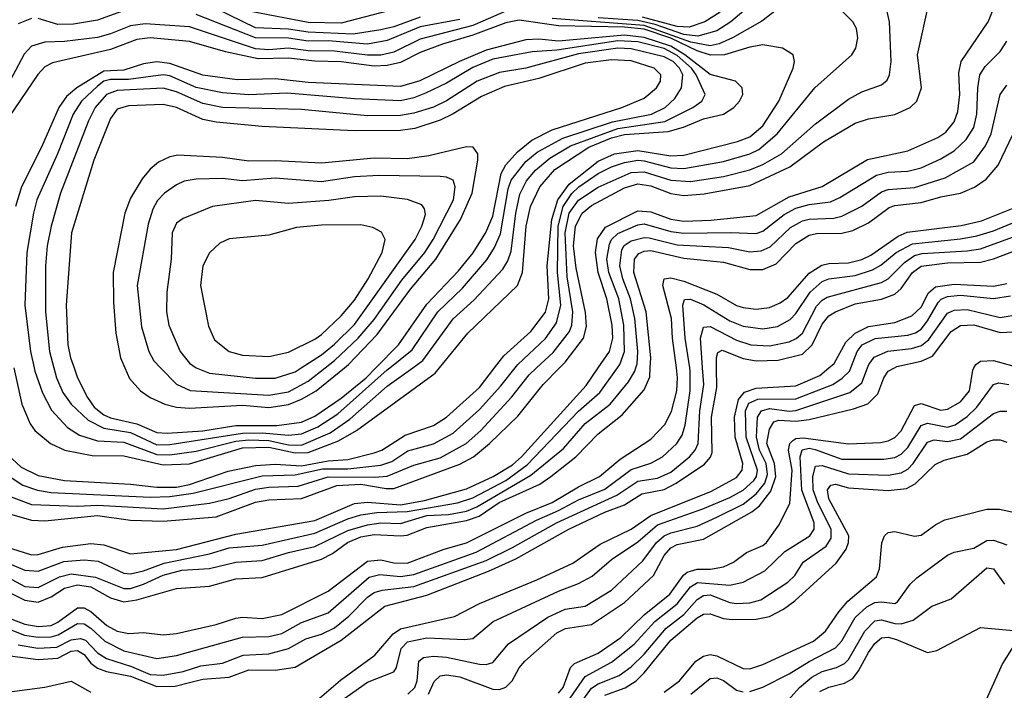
# Model space of a CAD drawing. Header units: inches. Extents: x 884549 to 1028252, y 526810 to 653624.
# Tile 862 of 1056: x 985354 to 988343, y 629021 to 631057. Entities that reach past the tile are written whole.
import ezdxf

# ---------------------------------------------------------------- set-up
doc = ezdxf.new("R2010")
doc.units = ezdxf.units.IN
doc.header["$MEASUREMENT"] = 0
doc.layers.add('A9682', color=7, linetype='Continuous')
doc.layers.add('A9683', color=7, linetype='Continuous')

msp = doc.modelspace()

# ---------------------------------------------------------------- linework, layer by layer
at = {"layer": 'A9682', "color": 5}
msp.add_line((985890, 630000.1, 3660), (985890.2, 630000, 3660), dxfattribs=at)
for points, elevation in [([(985165, 630000), (985186.8, 629910), (985232.8, 629792.8), (985267, 629727), (985303.8, 629683.8), (985363.8, 629643.8), (985408.4, 629628.4), (985450, 629622), (985750, 629607.2), (985810, 629609.4), (985880.5, 629619.5), (986090, 629671.8), (986190, 629675.4), (986273.4, 629693.4), (986350, 629693.6), (986450, 629704.7), (986483.7, 629716.3), (986531.8, 629748.2), (986610, 629769), (986670, 629801.4), (986750, 629873.9), (986814.7, 629945.3), (986857.9, 630000)], 3460), ([(985290, 629334.6), (985370, 629294.4), (985410, 629289), (985450, 629304.5), (985490, 629331.1), (985530, 629341.5), (985570, 629335), (985630, 629301.8), (985670, 629290), (985710, 629295.7), (985830, 629329.8), (985930, 629337.7), (986010, 629360.1), (986090, 629363.9), (986270, 629419.8), (986303.2, 629436.8), (986349.6, 629470.4), (986390, 629487.2), (986430, 629494.7), (986510, 629489.7), (986530, 629492.5), (986590, 629515.8), (986710, 629536.4), (986749.2, 629550), (986809.1, 629590.9), (986932.5, 629647.5), (986966.5, 629670), (987042.5, 629730), (987110, 629799.3), (987183, 629857), (987250, 629933.6), (987266.8, 629973.2), (987268.1, 630000)], 3320), ([(985290, 629378.4), (985370, 629335.9), (985410, 629333.2), (985474.5, 629365.5), (985510, 629374.8), (985584.3, 629364.3), (985670, 629330.3), (985690, 629330.2), (985730, 629343.6), (985790, 629370.4), (985846.2, 629386.2), (985930, 629391.5), (986010, 629410.5), (986090, 629415.3), (986170, 629439.8), (986250, 629457.4), (986350, 629505.9), (986410, 629523.3), (986450, 629530), (986510, 629528.1), (986590, 629551.7), (986655.3, 629555.3), (986710, 629565.5), (986741.3, 629578.7), (986905.5, 629674.5), (987004.3, 629755.7), (987070, 629831), (987146.2, 629890), (987201.9, 629958.1), (987221.3, 629990), (987224.3, 630000)], 3340), ([(985296.8, 629216.8), (985368.8, 629188.8), (985410, 629182.9), (985450, 629183.1), (985470.7, 629189.3), (985530, 629223.7), (985550, 629222.6), (985570, 629209.8), (985612.4, 629170), (985670, 629141), (985770, 629118), (985830, 629127.4), (986030, 629182.2), (986110, 629184.2), (986150, 629194), (986210, 629226.6), (986290, 629256), (986415.1, 629364.9), (986447, 629373), (986510, 629366.4), (986550, 629372.6), (986739.4, 629440.6), (986922.5, 629537.5), (986990, 629567), (987050, 629599.5), (987130, 629631.5), (987210, 629692), (987270, 629710.7), (987305.4, 629730), (987348.6, 629770), (987364.5, 629795.5), (987373.5, 629826.5), (987389.6, 629930), (987389.2, 629989.2), (987387.7, 630000)], 3260), ([(985310, 629411.4), (985370, 629385.8), (985410, 629383.4), (985488, 629412), (985550, 629417.8), (985592.8, 629412.8), (985670, 629377), (985690, 629375.1), (985730, 629384.3), (985792.9, 629407.1), (985930, 629435.7), (985990, 629454.1), (986090, 629462.3), (986250, 629498.1), (986350, 629542.1), (986390, 629553.8), (986438.6, 629561.4), (986530, 629563.6), (986682.6, 629590), (986730, 629605.1), (986830, 629658.2), (986894.7, 629705.3), (987050, 629868.5), (987114.5, 629925.5), (987168.3, 630000)], 3360), ([(985310, 629457.4), (985390, 629432.7), (985410, 629434), (985484.3, 629455.7), (985570, 629467.3), (985610, 629462.9), (985690, 629435.7), (985830, 629448.3), (986010, 629495.5), (986250, 629537), (986370, 629588.3), (986410, 629592), (986510, 629584.5), (986582.6, 629597.4), (986710, 629633), (986791.3, 629670), (986850, 629705.9), (986876.9, 629730), (987073.7, 629946.3), (987110.4, 630000)], 3380), ([(985317.5, 629737.5), (985358.9, 629698.9), (985410, 629673.2), (985490, 629657.9), (985690, 629646.8), (985770, 629637.6), (985830, 629638.3), (985870, 629646.2), (985986.8, 629686.8), (986070, 629703.5), (986130, 629707.7), (986210, 629702.7), (986290, 629717.8), (986350, 629721.9), (986430, 629741.7), (986453.8, 629750), (986523.8, 629796.2), (986610, 629825.1), (986649.4, 629850), (986750, 629940.3), (986795.8, 630000)], 3480), ([(985325.6, 629125.6), (985410, 629114.8), (985470, 629118.8), (985510, 629140.1), (985530, 629142.2), (985550, 629129.8), (985570, 629103.5), (985590, 629088.6), (985618.1, 629078.1), (985690, 629064.6), (985770, 629032.5), (985826, 629034), (985870, 629044.7), (985910, 629054.9), (985990, 629061.4), (986050, 629083), (986130, 629082.8), (986190, 629091.4), (986330, 629173.6), (986462.9, 629277.1), (986590, 629310.2), (986777.2, 629382.8), (986859.8, 629420.2), (987021.4, 629510), (987130, 629561.7), (987190, 629584.1), (987242.7, 629617.3), (987310, 629631.3), (987346.5, 629650), (987432.3, 629707.7), (987450.8, 629729.2), (987456.4, 629743.6), (987454.4, 629850), (987470, 629940.5), (987469.1, 630000)], 3220), ([(985328.2, 629608.2), (985390, 629585.4), (985530, 629579.9), (985590, 629583.5), (985790, 629571.8), (985930, 629588.9), (985990, 629603.4), (986070, 629631.5), (986110, 629638), (986199.1, 629640.9), (986290.8, 629669.2), (986432.1, 629667.9), (986470, 629671.7), (986550, 629704.6), (986630, 629726.5), (986709.8, 629770.2), (986753.9, 629810), (986848.4, 629911.6), (986901, 629979), (986923.1, 630000)], 3440), ([(985330, 629237.6), (985370, 629221.9), (985410, 629215.3), (985450, 629218.4), (985470, 629228), (985530, 629271.3), (985550, 629271.5), (985570, 629260.8), (985618.2, 629218.2), (985650, 629200.7), (985685.9, 629194.1), (985730, 629196.8), (985790, 629189.7), (985830, 629194.2), (985950, 629221.5), (986010, 629240.1), (986030, 629243), (986090, 629239.2), (986150, 629251.3), (986290, 629322.1), (986410, 629413.2), (986450, 629416.9), (986490, 629408.6), (986530, 629407.1), (986642.8, 629450), (986710, 629468.6), (986890, 629558.8), (986970, 629590.9), (987050, 629638.4), (987114.4, 629670), (987177.1, 629722.9), (987270, 629783.9), (987312.1, 629827.9), (987332.3, 629867.7), (987349.1, 629930), (987351.2, 629970), (987347.3, 630000)], 3280), ([(985330, 629554.6), (985390, 629537.9), (985430, 629536.2), (985590, 629551.5), (985690, 629537.4), (985790, 629534.2), (985950, 629548.3), (986070, 629592.6), (986110, 629599.8), (986210, 629603.8), (986317, 629643), (986390, 629646.7), (986466.2, 629633.8), (986490, 629634.3), (986690, 629707.9), (986731.7, 629730), (986779.9, 629770), (986866.4, 629853.6), (986942.9, 629950), (986993, 630000)], 3420), ([(985336, 630000), (985360.6, 629890), (985385.5, 629830), (985400.3, 629810), (985447.8, 629770), (985490.7, 629750.7), (985573.8, 629733.8), (985670, 629733.5), (985790, 629705.2), (985870, 629708.6), (986030, 629757.6), (986110, 629759.7), (986190, 629741.7), (986230, 629743.5), (986321.7, 629778.3), (986376, 629810), (986615.7, 629984.3), (986628.5, 630000)], 3520), ([(985350, 629158.9), (985409.3, 629149.3), (985467.4, 629152.6), (985510, 629174.9), (985538.9, 629178.9), (985553.6, 629173.6), (985590, 629134.6), (985617.6, 629117.6), (985693.6, 629093.6), (985750, 629068.9), (985790, 629067.1), (985850, 629078.8), (985904.3, 629095.7), (985970, 629104.1), (986032.2, 629127.7), (986110, 629132.4), (986170, 629147.7), (986222.9, 629177.1), (986270, 629191.6), (986310, 629210.9), (986353.6, 629246.4), (986410, 629304.3), (986430, 629317.7), (986454.3, 629325.7), (986550, 629336.3), (986770, 629415.4), (986850, 629454.8), (986983.9, 629530), (987166.4, 629613.6), (987230, 629655.8), (987290, 629664.8), (987330, 629683.4), (987387, 629730), (987403.9, 629750), (987413.4, 629770), (987418.8, 629870), (987430.4, 629950), (987426.8, 630000)], 3240), ([(985397.9, 630000), (985400.1, 629990), (985423.9, 629923.9), (985451.2, 629871.2), (985499.1, 629819.1), (985535.9, 629795.9), (985590, 629778.6), (985670, 629774), (985770, 629737.3), (985810, 629736.4), (985890, 629747.6), (986010, 629777.4), (986050, 629781.4), (986110, 629779.9), (986170, 629766.2), (986210, 629765.5), (986296.7, 629803.3), (986356.1, 629843.9), (986470, 629944.5), (986547.3, 630000)], 3540), ([(985458.2, 630000), (985466.2, 629970), (985485.4, 629925.4), (985510.8, 629890), (985561.7, 629841.7), (985610, 629817.2), (985690, 629803.7), (985770, 629766.2), (985810, 629767.4), (986030, 629802), (986090, 629802.6), (986170, 629796.1), (986210, 629799.6), (986259.4, 629820.6), (986319.5, 629860.5), (986470, 629994), (986477.4, 630000)], 3560), ([(985519.1, 630000), (985529.7, 629970), (985560.2, 629910), (985580.7, 629880.7), (985610, 629857.6), (985630, 629848.8), (985710, 629830.6), (985770, 629803.7), (985801.7, 629801.7), (985910, 629809.1), (986010, 629825.2), (986135, 629825), (986210, 629834.9), (986250, 629853.2), (986330, 629908.5), (986405.3, 629970), (986435, 630000)], 3580), ([(985673.4, 630000), (985687.4, 629967.4), (985720.4, 629930), (985750, 629910.5), (985795.2, 629890), (985830, 629880.4), (985870, 629878.1), (986030, 629886.7), (986110, 629879.9), (986170, 629889.1), (986210, 629904.9), (986254.2, 629930), (986339.6, 630000)], 3620), ([(985782, 630000), (985830.3, 629950.3), (985871.1, 629931.1), (986110, 629917.6), (986170, 629927.7), (986230, 629959.8), (986281.3, 630000)], 3640), ([(985890.2, 630000), (985930, 629984.1), (986070, 629968.7), (986130, 629969.2), (986190, 629987.9), (986208.6, 630000)], 3660), ([(986250, 628985.1), (986327.8, 629052.2), (986431.6, 629128.4), (986487.5, 629192.5), (986510, 629208.1), (986674.3, 629245.7), (986750, 629284.7), (986923.5, 629356.5), (987033.1, 629406.9), (987115.6, 629464.4), (987210, 629510.7), (987270, 629551.9), (987454.4, 629625.6), (987530, 629667.2), (987546.8, 629690), (987548.8, 629710), (987526.2, 629790), (987523.3, 629850), (987536, 629904), (987553.6, 629926.4), (987590, 629938.1), (987710, 629945.9), (987783.2, 629976.8), (987810.3, 630000)], 3180), ([(986330.8, 628990), (986410, 629045.9), (986490, 629077.1), (986498.2, 629090), (986511.6, 629148.4), (986531.7, 629168.3), (986590, 629180.3), (986705, 629175), (986730, 629179), (986791.6, 629230), (986990, 629322.6), (987050, 629345.1), (987091.9, 629368.1), (987150, 629418), (987230, 629472.3), (987290, 629523.1), (987427.8, 629572.2), (987510, 629606.4), (987550, 629628.5), (987582.2, 629657.8), (987590.5, 629670), (987593.2, 629690), (987558.9, 629790), (987556.7, 629870), (987567.5, 629892.5), (987594.9, 629905.1), (987710, 629906.5), (987822.4, 629950), (987851, 629969), (987872.4, 629990), (987876.4, 630000)], 3160), ([(986532, 629010), (986553.3, 629030), (986560.6, 629050), (986565.8, 629110), (986579.6, 629120.4), (986610, 629125.2), (986650, 629121.4), (986750, 629100.5), (986770, 629099.9), (986790, 629105.9), (986837.9, 629162.1), (986956.9, 629243.1), (987010, 629267.7), (987070, 629276.5), (987150, 629325.3), (987245.4, 629414.6), (987287, 629470), (987309.8, 629490.2), (987330, 629499.6), (987410, 629519.9), (987470, 629546.5), (987550, 629585.8), (987590, 629618), (987615.6, 629650), (987623.6, 629676.4), (987619.8, 629710), (987599.8, 629750), (987590.1, 629789.9), (987593.7, 629850), (987605.3, 629870), (987630, 629876.5), (987690, 629868.7), (987710, 629870.2), (987874.3, 629925.7), (987910, 629954.5), (987927.8, 630000)], 3140), ([(986594.5, 629010), (986612.1, 629047.9), (986630, 629065.2), (986650, 629068.6), (986690, 629062.5), (986790, 629024.4), (986810, 629023.5), (986829.4, 629030.6), (986849, 629050), (986870.5, 629089.5), (986887.5, 629110), (986984.6, 629195.4), (987011.1, 629208.9), (987090, 629220.6), (987190, 629287.9), (987277.8, 629370), (987310.5, 629430), (987330, 629454.1), (987350, 629464), (987430, 629480.4), (987576.7, 629563.3), (987599.2, 629580.8), (987633.9, 629626.1), (987649.1, 629670), (987645.5, 629710), (987622.3, 629770), (987630, 629814), (987643.5, 629836.5), (987658.8, 629841.2), (987710, 629838.4), (987750, 629843.2), (987884.6, 629875.4), (987928.8, 629891.2), (987959.2, 629920.8), (987977.1, 629970), (987989.9, 629990), (988009, 630000)], 3120), ([(986990, 629012.7), (987003.3, 629030), (987025.9, 629090), (987037.8, 629102.2), (987110, 629133.6), (987178.5, 629181.5), (987250, 629250.5), (987327, 629313), (987369.1, 629370.9), (987380.3, 629379.7), (987410, 629388.9), (987450.8, 629389.2), (987490, 629396.1), (987521.2, 629410), (987560.4, 629439.6), (987610, 629460.8), (987620.6, 629470), (987657.9, 629522.1), (987692.1, 629587.9), (987698.3, 629690), (987687.5, 629750), (987691.3, 629770), (987700.5, 629779.5), (987710, 629785.5), (987732.4, 629787.6), (987870, 629769.8), (987967, 629773), (987990, 629778.3), (988010, 629789.1), (988030, 629809.3), (988070, 629886.1), (988090, 629891.4), (988150, 629872.1), (988170, 629874.9), (988210, 629897.1), (988236.5, 629930), (988246.9, 629993.1), (988250.6, 630000)], 3080), ([(987015.5, 628984.5), (987070, 629062.8), (987150, 629107), (987218.9, 629161.1), (987281.5, 629230), (987350, 629283.7), (987390, 629335.8), (987411.6, 629348.4), (987510, 629340.4), (987550.2, 629349.8), (987615.9, 629384.1), (987677, 629443), (987752.5, 629490), (987765.1, 629510), (987765.8, 629530), (987728.3, 629628.3), (987722.7, 629730), (987728.9, 629751.1), (987750, 629755.8), (987768.2, 629751.8), (987850, 629723), (987977.2, 629722.8), (988010, 629727.6), (988030, 629738.3), (988050, 629758.4), (988090, 629825.1), (988110, 629831.8), (988170, 629820.4), (988193.4, 629826.6), (988230, 629852.6), (988259.4, 629880.6), (988310, 629949.6), (988325.8, 629954.2), (988356.3, 629950)], 3060), ([(987048.6, 628970), (987090, 629027.6), (987110, 629041.2), (987173.9, 629066.1), (987210, 629092.8), (987250, 629130.6), (987316.2, 629210), (987370, 629251.3), (987410, 629297.4), (987430, 629308.6), (987450, 629310.6), (987510, 629287.4), (987530, 629285.1), (987570, 629286.4), (987603.9, 629296.1), (987685.4, 629350), (987707.1, 629370), (987732.2, 629410), (987801.6, 629458.4), (987817, 629483), (987817.5, 629510), (987776.6, 629590), (987762.4, 629630), (987761.1, 629670), (987770, 629701.6), (987790, 629703.4), (987870, 629678.8), (987990, 629674.5), (988030, 629681), (988050, 629692.6), (988066.4, 629710), (988110, 629774.1), (988130, 629781.3), (988170, 629776.6), (988210, 629784.3), (988310, 629861.5), (988330, 629868.1), (988350, 629868.3)], 3040), ([(987130, 629006.6), (987191.6, 629028.4), (987225.7, 629050), (987250, 629073.9), (987330, 629173.5), (987410, 629240.9), (987430, 629252.8), (987450, 629253.5), (987490, 629239.2), (987516.4, 629236.4), (987590, 629236.9), (987630, 629245.6), (987672.2, 629267.8), (987706.8, 629293.2), (987832.6, 629407.4), (987863, 629450), (987870.2, 629470), (987870.5, 629490), (987810, 629602.1), (987806.3, 629630), (987816, 629644), (987830, 629646.6), (987870, 629636.1), (987990, 629627.7), (988045.8, 629634.2), (988072.2, 629647.8), (988132.8, 629707.2), (988160.4, 629719.6), (988230, 629738.1), (988290, 629775.3), (988310, 629781.9), (988330, 629781.3), (988350, 629774.5)], 3020), ([(987310, 629015.9), (987356.3, 629050), (987406.7, 629110), (987430, 629125.2), (987450, 629129.8), (987470, 629126.3), (987550, 629087.1), (987570, 629086.2), (987610, 629099.5), (987763.1, 629170), (987799.5, 629200.5), (987840, 629259.9), (987868, 629292), (987954.3, 629365.7), (987964.3, 629390), (987970.9, 629469.1), (987979.3, 629490), (987990, 629500.7), (988010, 629503.8), (988070, 629488.9), (988090, 629491.7), (988135.1, 629524.9), (988161.7, 629538.3), (988290, 629571.4), (988328.5, 629571.5), (988380, 629560)], 2980), ([(987570, 629017.8), (987610, 629031.2), (987690, 629071.7), (987750, 629109), (987830.3, 629149.7), (987850, 629171.1), (987890, 629241.8), (987925.7, 629274.3), (987950, 629287.7), (987970, 629289.8), (988010, 629284.4), (988018.7, 629290), (988056.6, 629343.4), (988077.1, 629362.9), (988170, 629431.4), (988190, 629440.1), (988250, 629453), (988290, 629476.5), (988310, 629477.5), (988350, 629462.8)], 2960), ([(987670, 628972.9), (987720.8, 629030), (987758.5, 629061.5), (987790, 629077.9), (987833.8, 629090), (987857.5, 629102.5), (987870, 629114.8), (987919.7, 629200.3), (987950, 629232.6), (987970, 629235.3), (988010, 629224.1), (988030, 629223.5), (988066.2, 629233.8), (988123, 629277), (988181.1, 629298.9), (988290, 629393.4), (988310, 629390.1), (988343.1, 629343.1)], 2940), ([(987782.3, 629017.7), (987810, 629030.9), (987857.3, 629042.7), (987882.4, 629057.6), (987900.1, 629079.9), (987930, 629135.8), (987950, 629163.3), (987970, 629180.6), (987990, 629182.8), (988015.9, 629175.9), (988110, 629135.7), (988138.2, 629141.8), (988270, 629212.4), (988381.5, 629201.5)], 2920), ([(988391.8, 629190), (988337.3, 629102.7), (988286.6, 628990)], 2920), ([(985323.2, 629016.8), (985430, 629030.5), (985510, 629049.5), (985570, 629016)], 3180), ([(987390.8, 629010), (987450, 629056.8), (987470, 629059), (987490, 629050.8), (987530, 629022.1), (987550, 629016.9)], 2960)]:
    msp.add_lwpolyline(points, dxfattribs=dict(at, elevation=elevation))
at = {"layer": 'A9683', "color": 5}
msp.add_line((985890, 630000.1, 3660), (985890.2, 630000, 3660), dxfattribs=at)
for points, elevation in [([(986590, 631114.4), (986330, 631046.8), (986230, 631048.3), (986060.3, 631080.3)], 3380), ([(987690, 631116.5), (987607.1, 631052.9), (987517.9, 631002.1), (987476.7, 630983.3), (987450, 630978), (987391.7, 630988.3), (987250, 631039.2), (986970, 631061)], 3460), ([(986993, 630000), (987010, 630017), (987065.7, 630090), (987074.2, 630125.8), (987071.6, 630168.4), (987042.9, 630302.9), (987034.9, 630370), (987040.9, 630430), (987061.6, 630470), (987090, 630492.9), (987190, 630546.6), (987230, 630558.4), (987270, 630552.3), (987330, 630529.4), (987370, 630523), (987431.6, 630528.4), (987570, 630553.8), (987691.7, 630610), (987793.4, 630686.6), (987890, 630742.3), (987930, 630755.7), (988010, 630769.4), (988056.5, 630790), (988077.5, 630810), (988090.9, 630850), (988079.2, 630950), (988115, 631110)], 3420), ([(986830, 631083.2), (986730, 631039.7), (986570, 630997.8), (986490, 630958.7), (986450, 630949.3), (986410, 630948.9), (986310, 630961.7), (986230, 630962.3), (986170, 630970), (986110, 630965.9), (986070, 630968.5), (985870, 631035.5), (985735.3, 631044.7), (985690, 631038), (985630, 631013.7), (985590, 631003), (985490.2, 630990.2), (985430, 630988.9), (985390, 630976.9), (985367.3, 630952.7), (985324.6, 630870)], 3460), ([(985688.7, 631091.3), (985590, 631055.4), (985517.1, 631042.9), (985470, 631042.7), (985410, 631060.1)], 3440), ([(986570, 631064.5), (986490, 631035.1), (986450, 631025.8), (986366.7, 631013.3), (986230, 631018.6), (986170, 631028.4), (986070, 631032.5), (985951.7, 631090)], 3420), ([(986857.9, 630000), (986865.8, 630010), (986950, 630089.4), (986983.6, 630136.4), (986996.2, 630190), (986986.2, 630290), (986988.8, 630430), (987003.6, 630490), (987030, 630529.8), (987051.2, 630550), (987110, 630590.4), (987150, 630610.4), (987190, 630623.4), (987230, 630630), (987250, 630628.5), (987330, 630607.6), (987370, 630605), (987490, 630626.8), (987570, 630649.3), (987597.1, 630662.9), (987653, 630710), (987767.5, 630850), (987880.2, 630950), (987892.3, 630970), (987897.8, 631002.2), (987893.8, 631030), (987883.4, 631050), (987850, 631083.4)], 3460), ([(986923.1, 630000), (986972.9, 630047.1), (987022.5, 630110), (987030.4, 630130), (987033.4, 630170), (987016.3, 630276.3), (987009.6, 630410.4), (987022.4, 630470), (987050, 630509.3), (987110, 630548.7), (987210, 630593.4), (987250, 630594.6), (987330, 630569.6), (987390, 630565.3), (987490, 630580.9), (987570, 630600.8), (987610, 630617.8), (987666.4, 630650), (987770, 630740.7), (987870, 630815.3), (987910, 630838), (987970, 630859.2), (987987.1, 630872.9), (987994.1, 630890), (987998.9, 630930), (987994.6, 631050), (987986.2, 631086.2)], 3440), ([(987110.4, 630000), (987144.5, 630050), (987154, 630090), (987152, 630130), (987135.8, 630210), (987109.5, 630290), (987101.4, 630350), (987108.1, 630391.9), (987132.7, 630427.3), (987230, 630477.1), (987270, 630474.1), (987330, 630451.8), (987370, 630445.6), (987451.4, 630448.6), (987590, 630462.4), (987690, 630518.8), (987790, 630551), (987927.4, 630632.6), (988050, 630659.1), (988140.6, 630699.4), (988164.9, 630715.1), (988190, 630746.8), (988201.3, 630778.7), (988207.2, 630830), (988204.6, 630895.4), (988211.4, 630930), (988293.8, 631050), (988309.9, 631090.1)], 3380), ([(987565.1, 631094.9), (987512.3, 631050), (987470, 631022.8), (987412.9, 631007.1), (987370, 631011.7), (987282.5, 631042.5), (987230, 631054.3), (987110, 631063)], 3440), ([(987480.3, 631079.7), (987433.5, 631050), (987385.7, 631034.3), (987350, 631036.5), (987244.2, 631064.2)], 3420), ([(986795.8, 630000), (986823.7, 630036.3), (986905.6, 630110), (986950, 630169.6), (986960.6, 630210), (986954.8, 630310), (986969.1, 630450), (986987.2, 630510), (987022.2, 630557.8), (987110, 630627.3), (987159.9, 630650), (987230, 630660.1), (987330, 630643.4), (987370, 630645.7), (987532.8, 630687.2), (987570, 630701.1), (987610, 630735.2), (987658.5, 630810), (987701.9, 630910), (987706, 630930), (987701.5, 630950), (987669.6, 630970), (987610, 630980.3), (987570, 630973.4), (987493, 630950), (987451.2, 630948.8), (987410, 630962), (987330, 631001), (987250, 631028), (987190, 631034.4), (986990, 631037.8), (986870, 631055.1), (986830, 631047), (986730, 631009.7), (986637.2, 630982.8), (986570, 630957.1), (986510, 630927.3), (986470, 630918.2), (986430, 630916.1), (986330, 630928.8), (986250, 630931.3), (986170, 630940.2), (986077.9, 630937.9), (985978.9, 630958.9), (985870, 630990.9), (985750, 631002.3), (985710, 630996.6), (985630, 630966.2), (985454.2, 630925.8), (985430, 630913.3), (985409.6, 630890.4), (985303.9, 630736.1)], 3480), ([(985390, 631060.3), (985350, 631044)], 3440), ([(986690, 631057.1), (986570, 631035.1), (986470, 630993.5), (986410, 630982.9), (986290, 630992.4), (986230, 630992.2), (986170, 631000.8), (986070, 631001.4), (985890, 631072.5)], 3440), ([(986628.5, 630000), (986714.7, 630105.3), (986865, 630250), (986880.7, 630290), (986891.4, 630430), (986905, 630490), (986932.6, 630550), (986978, 630602), (987082.1, 630670), (987150, 630698.5), (987190, 630708.5), (987322.1, 630717.9), (987369.2, 630730.8), (987430, 630756.3), (987490.4, 630770), (987521.6, 630790), (987538.7, 630810), (987548.8, 630830), (987546.7, 630850), (987526.5, 630870), (987450, 630890.1), (987373.3, 630950), (987330, 630976.1), (987250, 631002.4), (987190, 631009.5), (986990, 630992), (986930, 630997.7), (986890, 630995.6), (986770, 630964.3), (986688.8, 630930), (986569.1, 630870.9), (986510, 630854.5), (986230, 630866.1), (986130, 630877), (986014, 630874), (985910, 630888.7), (985810, 630923.7), (985770, 630928.8), (985730, 630923.4), (985670, 630903.3), (985610, 630900.7), (985527.2, 630850), (985496.5, 630823.5), (985472.5, 630790), (985420.1, 630670), (985359.7, 630550), (985341, 630490)], 3520), ([(986547.3, 630000), (986578, 630022), (986670, 630148.8), (986733.9, 630206.1), (986820.1, 630299.9), (986835.4, 630324.6), (986846.1, 630353.9), (986859.7, 630470), (986872.6, 630527.4), (986892.5, 630567.5), (986919.9, 630600.1), (986963.2, 630636.8), (987026.4, 630673.6), (987170, 630726.5), (987311.8, 630748.2), (987397.2, 630790), (987424.7, 630810), (987434.5, 630830), (987407.6, 630890), (987392.8, 630910), (987350, 630948.1), (987310, 630969.4), (987230, 630989.4), (987170, 630992.6), (986984.8, 630964.8), (986910, 630959.8), (986790, 630936.7), (986730, 630911.5), (986650, 630864), (986586.1, 630833.9), (986550, 630819.7), (986510, 630810.8), (986370, 630816.5), (986166.1, 630833.9), (986050, 630829.3), (985970, 630834.9), (985890, 630851.4), (985810, 630886.2), (985790, 630890), (985684.5, 630875.5), (985630, 630875.2), (985610, 630870), (985590, 630854.9), (985542.1, 630810), (985516.2, 630770), (985469.2, 630650), (985406.5, 630510), (985395.7, 630470), (985376.3, 630350), (985370.1, 630189.9), (985387.1, 630050), (985397.9, 630000)], 3540), ([(987168.3, 630000), (987175.5, 630010), (987190.2, 630050), (987188.2, 630130), (987172.2, 630210), (987142, 630290), (987136.7, 630330), (987144, 630376), (987150.7, 630390), (987170, 630407.7), (987230, 630434.1), (987250, 630437.5), (987330, 630413.8), (987370, 630408.5), (987511.2, 630411.2), (987590, 630407.8), (987610, 630415.1), (987674.5, 630465.5), (987710, 630484.3), (987750, 630495.5), (987815.6, 630504.4), (987843.1, 630516.9), (987954.8, 630585.2), (987990, 630593.9), (988050, 630597.6), (988090, 630607.5), (988150, 630634.3), (988190, 630658.6), (988226.6, 630693.4), (988250.5, 630730), (988259.7, 630770), (988262.3, 630850), (988268.2, 630890), (988284.8, 630915.2), (988330, 630960.1), (988350, 630991.9)], 3360), ([(986477.4, 630000), (986545.5, 630054.5), (986623.6, 630170), (986697.8, 630242.2), (986771.6, 630328.4), (986795.1, 630364.9), (986813.2, 630406.8), (986836.9, 630543.1), (986845.5, 630570), (986890, 630626.2), (986924.8, 630655.2), (987002.5, 630697.5), (987153.3, 630746.7), (987271.7, 630770), (987313.2, 630790), (987342.8, 630817.2), (987362.7, 630850), (987366.6, 630890), (987356.7, 630910), (987337.3, 630930), (987310, 630944.6), (987210, 630968.2), (987170, 630970.2), (987050, 630953.4), (986890, 630910.2), (986810, 630897.1), (986742.3, 630870), (986650, 630811.1), (986610, 630791.3), (986550, 630772.8), (986510, 630765.6), (986410, 630764.8), (986210, 630784.3), (985970, 630790.4), (985910, 630802), (985830, 630838.4), (985790, 630848.6), (985650, 630841.6), (985617.8, 630830), (985583.4, 630790), (985563.5, 630750), (985478.3, 630530), (985449.2, 630430), (985437.4, 630370), (985432.6, 630310), (985432.6, 630170), (985444.8, 630050), (985458.2, 630000)], 3560), ([(986435, 630000), (986504.2, 630070), (986590, 630193.3), (986685.8, 630294.2), (986730.6, 630349.4), (986768.6, 630411.4), (986790, 630460.1), (986815.4, 630590), (986830, 630616), (986864.6, 630655.4), (986908.5, 630691.5), (986970, 630722.5), (987181.5, 630790), (987250, 630819), (987286.9, 630850), (987298.7, 630870), (987299.7, 630890), (987279.9, 630910), (987210, 630932), (987150, 630935.1), (987070, 630924.5), (986930, 630878.3), (986825.4, 630854.6), (986756.3, 630823.7), (986670, 630770.7), (986630, 630752.2), (986553.6, 630726.4), (986510, 630720.8), (986370, 630719.5), (986090, 630733), (985950, 630746), (985910, 630754.2), (985830, 630789.9), (985790, 630799.2), (985684.4, 630795.6), (985650, 630785.8), (985630, 630757.1), (985579.4, 630630), (985511.7, 630410), (985495.5, 630190), (985500.4, 630070), (985508.5, 630030), (985519.1, 630000)], 3580), ([(987224.3, 630000), (987227.9, 630012.1), (987230.7, 630049.3), (987221.6, 630150), (987208.5, 630210), (987184.4, 630270), (987175.5, 630310), (987181.4, 630358.6), (987188.4, 630371.6), (987210, 630385.9), (987250, 630395.8), (987265.2, 630394.8), (987350, 630373), (987505.4, 630365.4), (987570, 630352), (987605, 630355), (987632.3, 630367.7), (987694, 630426), (987730, 630446.1), (987750, 630451.6), (987825.6, 630454.4), (987850, 630460.1), (987910, 630490.7), (987970, 630533.9), (987990, 630541.3), (988070, 630547.5), (988163.4, 630576.6), (988250, 630625.2), (988285.9, 630674.1), (988302.9, 630710), (988330.3, 630829.7), (988350, 630858.1)], 3340), ([(987268.1, 630000), (987269.6, 630030), (987255.2, 630170), (987218.2, 630290), (987220.5, 630330), (987233.1, 630346.9), (987250, 630354.5), (987270, 630356.6), (987370, 630333.3), (987490, 630321.2), (987570, 630298.4), (987610, 630298.7), (987650, 630315.6), (987710, 630377.4), (987750, 630402.4), (987772.5, 630407.5), (987850, 630408.6), (987883, 630417), (987930, 630440.1), (987992.7, 630487.3), (988010, 630493.3), (988090, 630502.1), (988150, 630519.4), (988210, 630530.1), (988251.7, 630548.3), (988287.2, 630572.8), (988324.5, 630615.5), (988401.8, 630778.2)], 3320), ([(986339.6, 630000), (986351.8, 630010), (986439, 630101), (986540.7, 630239.3), (986617.1, 630330), (986692.4, 630450), (986727.9, 630530), (986745.1, 630630), (986744.3, 630650), (986730.9, 630670), (986710, 630671.1), (986596.2, 630643.8), (986530, 630634.1), (986430, 630637), (986270, 630621.3), (986130, 630628.4), (986050, 630627.3), (985970, 630638.3), (985834.5, 630645.5), (985810, 630640.5), (985775.6, 630624.4), (985750, 630603.4), (985726, 630574), (985690, 630514.9), (985672.8, 630470), (985638.2, 630290), (985638.4, 630198.4), (985645.7, 630105.7), (985660.6, 630030), (985673.4, 630000)], 3620), ([(986281.3, 630000), (986310, 630022.5), (986381.4, 630090), (986430, 630146.6), (986514.2, 630265.8), (986583.5, 630350), (986609.2, 630390), (986670.5, 630510), (986676.3, 630550), (986669.9, 630569.9), (986650, 630578.9), (986630, 630581), (986443.9, 630583.9), (986370, 630580.4), (986270, 630565), (986130, 630575.8), (986030, 630568.1), (985970, 630574.4), (985890, 630573.2), (985853.6, 630566.4), (985830, 630555.3), (985793.4, 630530), (985772.2, 630507.8), (985758.1, 630481.9), (985743.9, 630436.1), (985711, 630250), (985724.3, 630124.3), (985745.8, 630050), (985761.3, 630021.3), (985782, 630000)], 3640), ([(986208.6, 630000), (986270, 630039.9), (986310, 630072.2), (986370, 630132), (986554.2, 630390), (986574.8, 630430), (986585.8, 630465.8), (986583.2, 630483.2), (986574.8, 630494.8), (986531.6, 630511.6), (986450, 630521), (986370, 630519.4), (986292.4, 630507.6), (986170, 630499), (986070, 630508.3), (985939.5, 630490), (985850, 630453.1), (985830, 630439.1), (985817.1, 630410), (985814.3, 630330), (985801, 630230), (985799.8, 630170), (985806.4, 630130), (985841.2, 630050), (985870, 630014), (985890, 630000.1)], 3660), ([(987347.3, 630000), (987335.8, 630090), (987332.8, 630150), (987305.9, 630250), (987310, 630270.4), (987330, 630273.2), (987370, 630263), (987470, 630223.5), (987530, 630189.8), (987550, 630183.3), (987590, 630178.1), (987630, 630183.7), (987662.5, 630197.5), (987686, 630214), (987750, 630287.7), (987788.4, 630311.6), (987810, 630316.8), (987870, 630319.1), (987910, 630328.5), (987938, 630342), (988020.3, 630399.7), (988048.1, 630411.9), (988211.9, 630431.9), (988273.3, 630446.7), (988370, 630484.9)], 3280), ([(987387.7, 630000), (987374.4, 630090), (987366.5, 630190), (987372.2, 630207.8), (987390, 630208.2), (987431, 630191), (987510, 630142.5), (987550, 630126.4), (987610, 630118.6), (987654.1, 630125.9), (987692.9, 630147.1), (987710, 630165.4), (987753, 630230), (987790, 630261.9), (987810, 630270), (987890, 630280.8), (987942.8, 630297.2), (987968, 630312), (988014.5, 630350), (988063.5, 630376.5), (988210, 630391.8), (988258.9, 630401.1), (988310, 630416), (988410, 630457)], 3260), ([(987426.8, 630000), (987420.5, 630090), (987430, 630123.9), (987450, 630125.6), (987530, 630084.6), (987573.1, 630070), (987630, 630066.5), (987690, 630079), (987711.2, 630088.8), (987730, 630105.8), (987773.1, 630186.9), (987790, 630205.7), (987805.2, 630214.8), (987970, 630258.7), (987990, 630270.1), (988039.7, 630320.3), (988070, 630340.9), (988093.1, 630346.9), (988230, 630355), (988270, 630361.6), (988422.8, 630417.2)], 3240), ([(987469.1, 630000), (987468.6, 630031.4), (987473.6, 630046.4), (987486, 630054), (987550, 630028.4), (987590, 630021.2), (987656.6, 630023.4), (987730, 630042), (987759.7, 630070), (987790, 630132.3), (987810, 630157.9), (987830, 630170.3), (987890, 630194), (987970, 630208.7), (988010, 630223.9), (988030, 630240.9), (988063.5, 630290), (988090, 630309.2), (988170, 630319.2), (988270, 630320.9), (988310, 630330.7), (988410.9, 630369.1)], 3220), ([(987810.3, 630000), (987826.3, 630013.7), (987862.1, 630077.9), (987890, 630105.5), (987930, 630125.2), (988010, 630137.8), (988062.1, 630157.9), (988090, 630184), (988112.7, 630227.3), (988133.9, 630246.1), (988190, 630253.8), (988310, 630247.8), (988350, 630255.9)], 3180), ([(987876.4, 630000), (987896.5, 630050), (987911.6, 630070), (987950.7, 630089.3), (988050, 630099.5), (988073.6, 630106.4), (988090, 630117.4), (988110, 630142.7), (988141.4, 630198.6), (988151, 630209), (988170, 630216.9), (988210, 630220.4), (988310, 630210.4), (988361.7, 630218.3)], 3160), ([(988009, 630000), (988016.2, 630003.8), (988090, 630020), (988124.5, 630035.5), (988181.7, 630110), (988210, 630128.9), (988250, 630130.3), (988330, 630107.7), (988390, 630110.1), (988435.4, 630124.6), (988490, 630150.7), (988570, 630202.4), (988610, 630220.1), (988630, 630215.7), (988690, 630178.9), (988723.8, 630163.8), (988790, 630149.8), (988810, 630140.9), (988830, 630123.6), (988929.5, 630000)], 3120), ([(987927.8, 630000), (987931.8, 630010), (987947.4, 630032.6), (987988.8, 630051.2), (988061.2, 630058.8), (988091.8, 630068.2), (988114, 630086), (988170, 630166.1), (988190, 630175.6), (988230, 630177.6), (988330, 630153.4), (988390, 630163.1)], 3140), ([(988250.6, 630000), (988256.1, 630010), (988270, 630020.3), (988310, 630022.3), (988389.9, 630000)], 3080)]:
    msp.add_lwpolyline(points, dxfattribs=dict(at, elevation=elevation))
at = {"layer": 'A9683', "color": 5, "elevation": 3680}
msp.add_lwpolyline([(986390, 630433.7), (986270, 630432.8), (986194.3, 630425.7), (986110, 630402.5), (985990, 630392.2), (985961.7, 630378.3), (985930.5, 630349.5), (985910.5, 630309.5), (985902.9, 630250), (985926.9, 630126.9), (985945.5, 630085.5), (985990, 630050.1), (986030, 630039), (986110, 630034.3), (986170, 630047.3), (986250, 630086.8), (986270, 630101.1), (986330, 630157.9), (986370, 630206), (986412.2, 630270), (986454.4, 630350), (986463.7, 630390), (986452.3, 630412.3), (986425.6, 630425.6)], close=True, dxfattribs=at)

doc.saveas('drawing.dxf')
